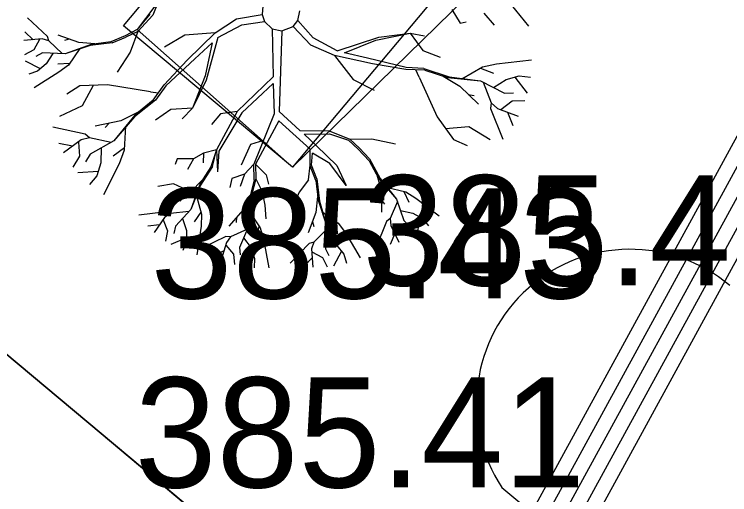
# Model space of a CAD drawing. Extents: x -438233 to -437334, y -1133133 to -1132623.
# Drawn here: x -437531.753 to -437526.882, y -1132711.135 to -1132707.862 of the extents above; entities that cross this region are included whole.
import ezdxf

# ---------------------------------------------------------------- set-up
doc = ezdxf.new("R2010")
doc.units = 0
for name, color, linetype in [('Vrstva 1', 7, 'Continuous'), ('Vrstva 10', 7, 'Continuous'), ('Vrstva 15', 7, 'Continuous'), ('Vrstva 3', 7, 'Continuous'), ('Vrstva 50', 7, 'Continuous')]:
    doc.layers.add(name, color=color, linetype=linetype)

msp = doc.modelspace()

# ---------------------------------------------------------------- linework, layer by layer
at = {"layer": 'Vrstva 1'}
for p, q in [((-437540.8638, -1132702.5891), (-437530.3238, -1132711.4192)), ((-437530.7362, -1132707.6811), (-437530.8094, -1132707.8669)), ((-437530.0597, -1132707.8071), (-437530.0649, -1132707.8624)), ((-437528.3688, -1132707.7976), (-437528.2523, -1132707.9439)), ((-437529.8217, -1132707.9037), (-437529.8084, -1132707.8389)), ((-437528.7738, -1132707.8291), (-437528.716, -1132707.9219)), ((-437528.5568, -1132707.8554), (-437528.4843, -1132707.9362)), ((-437531.5269, -1132708.0132), (-437531.6634, -1132707.8851)), ((-437530.829, -1132707.8617), (-437530.9165, -1132707.966)), ((-437530.8094, -1132707.8669), (-437530.9119, -1132707.9793)), ((-437530.3852, -1132707.9887), (-437530.2389, -1132707.8928)), ((-437530.2389, -1132707.8928), (-437530.0649, -1132707.8624)), ((-437530.0649, -1132707.8624), (-437530.0481, -1132707.9121)), ((-437529.8539, -1132707.945), (-437529.8217, -1132707.9037)), ((-437529.7184, -1132708.0227), (-437529.8217, -1132707.9037)), ((-437530.368, -1132708.0209), (-437530.2042, -1132707.9327)), ((-437530.2042, -1132707.9327), (-437530.0481, -1132707.9121)), ((-437530.0481, -1132707.9121), (-437529.9977, -1132707.96)), ((-437529.9309, -1132707.9754), (-437529.8539, -1132707.945)), ((-437529.7328, -1132708.0734), (-437529.8539, -1132707.945)), ((-437528.716, -1132707.9219), (-437528.6754, -1132707.9142)), ((-437531.6231, -1132708.0356), (-437531.6819, -1132707.981)), ((-437530.9165, -1132707.966), (-437530.9977, -1132708.0076)), ((-437530.9119, -1132707.9793), (-437530.9938, -1132708.0171)), ((-437530.9119, -1132707.9793), (-437530.9634, -1132708.1189)), ((-437530.3852, -1132707.9887), (-437530.5924, -1132708.0048)), ((-437530.5749, -1132708.1739), (-437530.3852, -1132707.9887)), ((-437529.9977, -1132707.96), (-437529.9904, -1132708.2883)), ((-437529.9977, -1132707.96), (-437529.9309, -1132707.9754)), ((-437529.9309, -1132707.9754), (-437529.9491, -1132708.5235)), ((-437529.2914, -1132708.0381), (-437529.0576, -1132707.9901)), ((-437529.2704, -1132708.0167), (-437529.0576, -1132707.9901)), ((-437529.0576, -1132707.9901), (-437528.9701, -1132708.1081)), ((-437529.0576, -1132707.9901), (-437528.9593, -1132708.008)), ((-437531.5626, -1132708.03), (-437531.6868, -1132708.0416)), ((-437531.5822, -1132708.0332), (-437531.6196, -1132708.1046)), ((-437531.5164, -1132708.0433), (-437531.5626, -1132708.03)), ((-437531.5164, -1132708.0433), (-437531.5269, -1132708.0132)), ((-437531.4257, -1132708.1301), (-437531.5164, -1132708.0433)), ((-437531.3137, -1132708.0535), (-437531.4537, -1132708.0048)), ((-437531.3781, -1132708.0314), (-437531.411, -1132708.0412)), ((-437531.0964, -1132708.0493), (-437531.2294, -1132708.0668)), ((-437530.9977, -1132708.0076), (-437531.0964, -1132708.0493)), ((-437531.0862, -1132708.0563), (-437530.9938, -1132708.0171)), ((-437530.5924, -1132708.0048), (-437530.7303, -1132708.0853)), ((-437530.368, -1132708.0209), (-437530.4457, -1132708.3097)), ((-437529.5546, -1132708.1109), (-437529.7184, -1132708.0227)), ((-437529.5546, -1132708.1109), (-437529.2704, -1132708.0167)), ((-437529.5042, -1132708.1235), (-437529.2914, -1132708.0381)), ((-437531.2294, -1132708.0668), (-437531.4072, -1132708.1308)), ((-437531.2364, -1132708.0755), (-437531.4072, -1132708.1308)), ((-437531.3071, -1132708.0948), (-437531.3844, -1132708.2078)), ((-437531.2045, -1132708.0636), (-437531.3137, -1132708.0535)), ((-437531.0862, -1132708.0563), (-437531.2364, -1132708.0755)), ((-437530.5231, -1132708.1655), (-437530.4062, -1132708.0566)), ((-437530.4062, -1132708.0566), (-437530.452, -1132708.281)), ((-437529.5718, -1132708.1431), (-437529.7328, -1132708.0734)), ((-437531.6196, -1132708.1046), (-437531.6826, -1132708.1378)), ((-437531.5612, -1132708.1252), (-437531.6063, -1132708.1487)), ((-437531.4072, -1132708.1308), (-437531.5612, -1132708.1252)), ((-437531.4898, -1132708.128), (-437531.5353, -1132708.2001)), ((-437530.9634, -1132708.1189), (-437531.0519, -1132708.2572)), ((-437529.5718, -1132708.1431), (-437529.4447, -1132708.3072)), ((-437529.3135, -1132708.2001), (-437529.5718, -1132708.1431)), ((-437529.3485, -1132708.1613), (-437529.5042, -1132708.1235)), ((-437528.9701, -1132708.1081), (-437528.8532, -1132708.155)), ((-437531.5734, -1132708.233), (-437531.6767, -1132708.1805)), ((-437531.3764, -1132708.1963), (-437531.4555, -1132708.2026)), ((-437530.7313, -1132708.3429), (-437530.5749, -1132708.1739)), ((-437530.7215, -1132708.3503), (-437530.5231, -1132708.1655)), ((-437529.0853, -1132708.2253), (-437529.3485, -1132708.1613)), ((-437528.4693, -1132708.1991), (-437528.232, -1132708.1711)), ((-437531.5353, -1132708.2001), (-437531.5937, -1132708.2498)), ((-437531.3844, -1132708.2078), (-437531.4485, -1132708.2572)), ((-437529.086, -1132708.2376), (-437529.3135, -1132708.2001)), ((-437528.9572, -1132708.2432), (-437529.086, -1132708.2376)), ((-437528.9652, -1132708.2306), (-437529.0853, -1132708.2253)), ((-437528.995, -1132708.2897), (-437529.0198, -1132708.2404)), ((-437528.9652, -1132708.2306), (-437528.7923, -1132708.2869)), ((-437528.9572, -1132708.2432), (-437528.8039, -1132708.2932)), ((-437528.7055, -1132708.3023), (-437528.5638, -1132708.2201)), ((-437528.5785, -1132708.2285), (-437528.4892, -1132708.2621)), ((-437528.5638, -1132708.2201), (-437528.4693, -1132708.1991)), ((-437531.5937, -1132708.2498), (-437531.6543, -1132708.2701)), ((-437531.4485, -1132708.2572), (-437531.6168, -1132708.3629)), ((-437530.452, -1132708.281), (-437530.5402, -1132708.5025)), ((-437529.9904, -1132708.2883), (-437530.2361, -1132708.5232)), ((-437528.995, -1132708.2897), (-437528.8742, -1132708.561)), ((-437528.8329, -1132708.2838), (-437528.7195, -1132708.3506)), ((-437528.8039, -1132708.2932), (-437528.5788, -1132708.3149)), ((-437528.7923, -1132708.2869), (-437528.5788, -1132708.3149)), ((-437528.4042, -1132708.3055), (-437528.3153, -1132708.2813)), ((-437528.3457, -1132708.2897), (-437528.261, -1132708.3996)), ((-437528.3153, -1132708.2813), (-437528.239, -1132708.2908)), ((-437531.1181, -1132708.3422), (-437531.3074, -1132708.3503)), ((-437530.8251, -1132708.3905), (-437531.1181, -1132708.3422)), ((-437530.8069, -1132708.4472), (-437530.7313, -1132708.3429)), ((-437530.4457, -1132708.3097), (-437530.5402, -1132708.5025)), ((-437529.9897, -1132708.3338), (-437530.2032, -1132708.534)), ((-437529.9897, -1132708.3338), (-437529.9844, -1132708.5407)), ((-437529.4447, -1132708.3072), (-437529.3016, -1132708.3783)), ((-437528.5788, -1132708.3149), (-437528.4147, -1132708.4)), ((-437528.5592, -1132708.3251), (-437528.5053, -1132708.4661)), ((-437528.491, -1132708.3601), (-437528.4042, -1132708.3055)), ((-437531.3074, -1132708.3503), (-437531.3939, -1132708.4063)), ((-437531.2154, -1132708.3464), (-437531.2906, -1132708.4864)), ((-437530.8251, -1132708.3905), (-437530.7702, -1132708.3968)), ((-437530.7215, -1132708.3503), (-437530.7922, -1132708.4476)), ((-437528.7195, -1132708.3506), (-437528.5928, -1132708.4752)), ((-437528.6614, -1132708.4077), (-437528.6208, -1132708.4143)), ((-437528.4147, -1132708.4), (-437528.3541, -1132708.3979)), ((-437531.2906, -1132708.4864), (-437531.4457, -1132708.5589)), ((-437530.7922, -1132708.4476), (-437530.934, -1132708.5613)), ((-437530.8069, -1132708.4472), (-437530.9326, -1132708.548)), ((-437528.5053, -1132708.4661), (-437528.5099, -1132708.5043)), ((-437528.5053, -1132708.4661), (-437528.4619, -1132708.5039)), ((-437528.4395, -1132708.5109), (-437528.3618, -1132708.4525)), ((-437528.3618, -1132708.4525), (-437528.2764, -1132708.449)), ((-437530.9091, -1132708.5291), (-437531.0274, -1132708.5869)), ((-437530.6869, -1132708.5109), (-437530.7905, -1132708.583)), ((-437530.5402, -1132708.5025), (-437530.6869, -1132708.5109)), ((-437530.5402, -1132708.5025), (-437530.6095, -1132708.5746)), ((-437530.2361, -1132708.5232), (-437530.3768, -1132708.785)), ((-437530.2032, -1132708.534), (-437530.361, -1132708.7951)), ((-437530.2361, -1132708.5232), (-437530.3488, -1132708.5403)), ((-437529.9491, -1132708.5235), (-437529.8091, -1132708.6527)), ((-437528.5099, -1132708.5043), (-437528.4273, -1132708.7129)), ((-437528.4619, -1132708.5039), (-437528.3216, -1132708.5554)), ((-437528.3937, -1132708.5291), (-437528.358, -1132708.6184)), ((-437531.0274, -1132708.5869), (-437531.201, -1132708.6243)), ((-437530.9326, -1132708.548), (-437531.0743, -1132708.7241)), ((-437530.934, -1132708.5613), (-437531.0743, -1132708.7241)), ((-437530.3488, -1132708.5403), (-437530.4097, -1132708.6128)), ((-437529.9844, -1132708.5407), (-437530.1209, -1132708.883)), ((-437529.9508, -1132708.5869), (-437530.1108, -1132708.8826)), ((-437528.8742, -1132708.561), (-437528.7629, -1132708.715)), ((-437531.271, -1132708.6779), (-437531.4901, -1132708.6317)), ((-437531.1069, -1132708.6037), (-437531.1349, -1132708.6341)), ((-437530.9949, -1132708.6247), (-437531.004, -1132708.7885)), ((-437529.9512, -1132708.5883), (-437529.7391, -1132708.7815)), ((-437528.8172, -1132708.6401), (-437528.6583, -1132708.6257)), ((-437528.6583, -1132708.6257), (-437528.513, -1132708.7157)), ((-437531.2413, -1132708.7024), (-437531.271, -1132708.6779)), ((-437529.8091, -1132708.6527), (-437529.6092, -1132708.6555)), ((-437529.78, -1132708.6796), (-437529.6068, -1132708.6754)), ((-437529.78, -1132708.6796), (-437529.696, -1132708.757)), ((-437529.6092, -1132708.6555), (-437529.4675, -1132708.7115)), ((-437529.6068, -1132708.6754), (-437529.4783, -1132708.7202)), ((-437531.2969, -1132708.7181), (-437531.4173, -1132708.8067)), ((-437531.3151, -1132708.7328), (-437531.3092, -1132708.8294)), ((-437531.2413, -1132708.7024), (-437531.2969, -1132708.7181)), ((-437531.0939, -1132708.7346), (-437531.2413, -1132708.7024)), ((-437531.0743, -1132708.7241), (-437531.2364, -1132708.8144)), ((-437530.0565, -1132708.7209), (-437530.1451, -1132708.7496)), ((-437529.4783, -1132708.7202), (-437529.4108, -1132708.7815)), ((-437529.4675, -1132708.7115), (-437529.3191, -1132708.7097)), ((-437529.4675, -1132708.7115), (-437529.4034, -1132708.7745)), ((-437529.3191, -1132708.7097), (-437529.1581, -1132708.744)), ((-437528.7629, -1132708.715), (-437528.6688, -1132708.7563)), ((-437531.3554, -1132708.7608), (-437531.4499, -1132708.7419)), ((-437531.1615, -1132708.7724), (-437531.1629, -1132708.8749)), ((-437531.0026, -1132708.772), (-437531.0799, -1132708.8277)), ((-437530.1451, -1132708.7496), (-437530.2081, -1132708.8893)), ((-437529.7387, -1132708.8893), (-437529.7391, -1132708.7815)), ((-437529.696, -1132708.757), (-437529.5574, -1132708.8931)), ((-437529.3366, -1132708.8592), (-437529.4108, -1132708.7815)), ((-437529.4034, -1132708.7745), (-437529.3341, -1132708.8469)), ((-437531.3092, -1132708.8294), (-437531.3533, -1132708.9029)), ((-437531.2364, -1132708.8144), (-437531.2679, -1132708.8662)), ((-437531.004, -1132708.7885), (-437531.0383, -1132708.8795)), ((-437530.4636, -1132708.807), (-437530.5329, -1132708.8459)), ((-437530.4636, -1132708.807), (-437530.466, -1132708.8739)), ((-437530.3768, -1132708.785), (-437530.4636, -1132708.807)), ((-437530.3768, -1132708.785), (-437530.4142, -1132708.9015)), ((-437530.4023, -1132708.898), (-437530.3768, -1132708.785)), ((-437530.3768, -1132708.785), (-437530.3687, -1132708.9362)), ((-437530.361, -1132708.7951), (-437530.3687, -1132708.9362)), ((-437529.7289, -1132708.8907), (-437529.7219, -1132708.8074)), ((-437529.604, -1132708.8777), (-437529.7219, -1132708.8074)), ((-437531.1629, -1132708.8749), (-437531.1916, -1132708.9624)), ((-437530.6428, -1132708.8462), (-437530.6571, -1132708.8851)), ((-437530.5329, -1132708.8459), (-437530.6428, -1132708.8462)), ((-437530.5329, -1132708.8459), (-437530.5742, -1132708.9183)), ((-437529.493, -1132709.0289), (-437529.604, -1132708.8777)), ((-437529.3366, -1132708.8592), (-437529.2732, -1132708.9775)), ((-437529.3341, -1132708.8469), (-437529.2627, -1132708.9803)), ((-437531.0383, -1132708.8795), (-437531.1457, -1132709.0926)), ((-437530.4142, -1132708.9015), (-437530.4867, -1132709.0146)), ((-437530.4023, -1132708.898), (-437530.4839, -1132709.0251)), ((-437530.1209, -1132708.883), (-437530.185, -1132708.9512)), ((-437530.1188, -1132708.9901), (-437530.1209, -1132708.883)), ((-437530.1108, -1132708.8826), (-437530.0387, -1132708.9561)), ((-437530.1108, -1132708.8826), (-437530.1087, -1132708.9827)), ((-437529.7489, -1132708.9894), (-437529.7387, -1132708.8893)), ((-437529.6985, -1132708.9939), (-437529.7384, -1132708.8945)), ((-437529.6918, -1132708.9838), (-437529.7289, -1132708.8907)), ((-437529.5574, -1132708.8931), (-437529.493, -1132709.0289)), ((-437531.1818, -1132708.9327), (-437531.32, -1132708.9428)), ((-437531.1916, -1132708.9624), (-437531.2416, -1132709.0212)), ((-437530.185, -1132708.9512), (-437530.2714, -1132708.9806)), ((-437530.185, -1132708.9512), (-437530.214, -1132709.0342)), ((-437530.0387, -1132708.9561), (-437530.0219, -1132709.0188)), ((-437529.2851, -1132708.9551), (-437529.2557, -1132709.0611)), ((-437530.6694, -1132709.017), (-437530.7765, -1132709.0359)), ((-437530.5511, -1132709.0706), (-437530.6694, -1132709.017)), ((-437530.4867, -1132709.0146), (-437530.5514, -1132709.1917)), ((-437530.4839, -1132709.0251), (-437530.5514, -1132709.1917)), ((-437530.473, -1132708.9929), (-437530.5511, -1132709.0706)), ((-437530.2714, -1132708.9806), (-437530.2854, -1132709.0415)), ((-437530.1188, -1132708.9901), (-437530.1521, -1132709.1199)), ((-437530.1087, -1132708.9827), (-437530.1461, -1132709.1294)), ((-437530.1087, -1132708.9827), (-437530.0649, -1132709.0695)), ((-437529.7489, -1132708.9894), (-437529.814, -1132709.0727)), ((-437529.6985, -1132708.9939), (-437529.6845, -1132709.1276)), ((-437529.6918, -1132708.9838), (-437529.6757, -1132709.1346)), ((-437529.2732, -1132708.9775), (-437529.1504, -1132709.1206)), ((-437529.2627, -1132708.9803), (-437529.1504, -1132709.1206)), ((-437530.5511, -1132709.0706), (-437530.6781, -1132709.1462)), ((-437530.0649, -1132709.0695), (-437530.0474, -1132709.1626)), ((-437529.814, -1132709.0727), (-437529.8549, -1132709.17)), ((-437529.2557, -1132709.0611), (-437529.2515, -1132709.2092)), ((-437529.2197, -1132709.0401), (-437529.0867, -1132709.0723)), ((-437529.1003, -1132709.0688), (-437529.066, -1132709.1409)), ((-437529.0867, -1132709.0723), (-437529.0177, -1132709.1143)), ((-437530.6092, -1132709.1049), (-437530.6232, -1132709.1364)), ((-437530.515, -1132709.0919), (-437530.4786, -1132709.2232)), ((-437530.1458, -1132709.0958), (-437530.1955, -1132709.1938)), ((-437530.1521, -1132709.1199), (-437530.158, -1132709.3086)), ((-437529.6873, -1132709.1024), (-437529.6995, -1132709.2116)), ((-437529.1504, -1132709.1206), (-437529.101, -1132709.2669)), ((-437529.0177, -1132709.1143), (-437528.8595, -1132709.2347)), ((-437530.1461, -1132709.1294), (-437530.158, -1132709.3086)), ((-437530.0474, -1132709.1626), (-437530.0401, -1132709.2554)), ((-437529.6845, -1132709.1276), (-437529.6243, -1132709.3065)), ((-437529.6757, -1132709.1346), (-437529.6243, -1132709.3065)), ((-437529.2536, -1132709.1287), (-437529.233, -1132709.1563)), ((-437529.1444, -1132709.1381), (-437529.1938, -1132709.254)), ((-437530.7191, -1132709.2071), (-437530.9042, -1132709.2295)), ((-437530.689, -1132709.2186), (-437530.7289, -1132709.2456)), ((-437530.689, -1132709.2186), (-437530.7191, -1132709.2071)), ((-437530.564, -1132709.205), (-437530.689, -1132709.2186)), ((-437530.5514, -1132709.1917), (-437530.6554, -1132709.3058)), ((-437530.4821, -1132709.2102), (-437530.5283, -1132709.2746)), ((-437530.1955, -1132709.1938), (-437530.2924, -1132709.3054)), ((-437530.1545, -1132709.2025), (-437530.0786, -1132709.3159)), ((-437529.6995, -1132709.2116), (-437529.751, -1132709.3502)), ((-437529.6582, -1132709.2057), (-437529.5469, -1132709.2855)), ((-437529.1241, -1132709.199), (-437529.0401, -1132709.2158)), ((-437529.0401, -1132709.2158), (-437528.9733, -1132709.2526)), ((-437530.7289, -1132709.2456), (-437530.7999, -1132709.3481)), ((-437530.7394, -1132709.2624), (-437530.7086, -1132709.3373)), ((-437530.6071, -1132709.2526), (-437530.5812, -1132709.3341)), ((-437530.4786, -1132709.2232), (-437530.4814, -1132709.3044)), ((-437530.2396, -1132709.2449), (-437530.2427, -1132709.2792)), ((-437529.1938, -1132709.254), (-437529.2183, -1132709.2743)), ((-437529.1938, -1132709.254), (-437529.1896, -1132709.3016)), ((-437529.101, -1132709.2669), (-437529.0636, -1132709.3005)), ((-437528.9957, -1132709.2403), (-437529.0083, -1132709.3555)), ((-437528.9733, -1132709.2526), (-437528.9323, -1132709.3026)), ((-437530.7635, -1132709.2953), (-437530.8433, -1132709.3051)), ((-437530.6554, -1132709.3058), (-437530.6662, -1132709.3551)), ((-437530.4814, -1132709.3044), (-437530.5094, -1132709.5014)), ((-437530.158, -1132709.3086), (-437530.2203, -1132709.45)), ((-437530.0863, -1132709.3044), (-437530.1094, -1132709.3803)), ((-437530.0786, -1132709.3159), (-437530.0558, -1132709.3933)), ((-437529.723, -1132709.275), (-437529.7139, -1132709.3082)), ((-437529.6243, -1132709.3065), (-437529.633, -1132709.4601)), ((-437529.5585, -1132709.2774), (-437529.5536, -1132709.3565)), ((-437529.5469, -1132709.2855), (-437529.4986, -1132709.3502)), ((-437529.2183, -1132709.2743), (-437529.289, -1132709.4472)), ((-437529.1896, -1132709.3016), (-437529.135, -1132709.4136)), ((-437530.7086, -1132709.3373), (-437530.724, -1132709.4069)), ((-437530.5812, -1132709.3341), (-437530.5805, -1132709.4108)), ((-437530.1654, -1132709.3254), (-437530.2798, -1132709.3779)), ((-437529.625, -1132709.3247), (-437529.7139, -1132709.4136)), ((-437529.4986, -1132709.3502), (-437529.3968, -1132709.521)), ((-437529.1626, -1132709.3562), (-437529.1931, -1132709.4311)), ((-437529.1798, -1132709.3191), (-437529.0993, -1132709.3289)), ((-437529.0993, -1132709.3289), (-437529.0461, -1132709.3758)), ((-437530.5805, -1132709.3845), (-437530.6872, -1132709.43)), ((-437530.5805, -1132709.4108), (-437530.6046, -1132709.4703)), ((-437530.3117, -1132709.3765), (-437530.4811, -1132709.4563)), ((-437530.2798, -1132709.3779), (-437530.3117, -1132709.3765)), ((-437530.2798, -1132709.3779), (-437530.3089, -1132709.416)), ((-437530.1913, -1132709.3845), (-437530.1409, -1132709.4531)), ((-437530.0558, -1132709.3933), (-437530.0201, -1132709.5893)), ((-437529.7139, -1132709.4136), (-437529.7447, -1132709.4237)), ((-437529.7139, -1132709.4136), (-437529.7282, -1132709.4594)), ((-437529.6288, -1132709.3887), (-437529.5574, -1132709.436)), ((-437530.3089, -1132709.416), (-437530.3442, -1132709.5354)), ((-437530.3134, -1132709.4349), (-437530.2609, -1132709.4969)), ((-437530.2203, -1132709.45), (-437530.2151, -1132709.5004)), ((-437530.1409, -1132709.4531), (-437530.1164, -1132709.5256)), ((-437529.7447, -1132709.4237), (-437529.8749, -1132709.5571)), ((-437529.7282, -1132709.4594), (-437529.7195, -1132709.5837)), ((-437529.633, -1132709.4601), (-437529.6106, -1132709.5056)), ((-437529.5574, -1132709.436), (-437529.5091, -1132709.4951)), ((-437530.326, -1132709.4741), (-437530.3988, -1132709.5088)), ((-437530.2609, -1132709.4969), (-437530.2536, -1132709.5672)), ((-437530.1248, -1132709.5011), (-437530.2112, -1132709.5774)), ((-437529.7258, -1132709.479), (-437529.6547, -1132709.5182)), ((-437529.5256, -1132709.4752), (-437529.5802, -1132709.577)), ((-437529.5091, -1132709.4951), (-437529.4902, -1132709.5567)), ((-437530.1164, -1132709.5256), (-437530.1199, -1132709.59)), ((-437529.7237, -1132709.5203), (-437529.7797, -1132709.5781)), ((-437529.6547, -1132709.5182), (-437529.6229, -1132709.5823)), ((-437528.3248, -1132709.7973), (-437528.3248, -1132709.7973)), ((-437528.4328, -1132711.0853), (-437528.4328, -1132711.0853))]:
    msp.add_line(p, q, dxfattribs=at)
msp.add_lwpolyline([(-437530.0468, -1132706.791), (-437528.8966, -1132707.7539), (-437529.8594, -1132708.9041), (-437531.0096, -1132707.9412), (-437530.0468, -1132706.791)], dxfattribs=at)
at = {"layer": 'Vrstva 10'}
msp.add_lwpolyline([(-437528.4328, -1132711.0853), (-437512.0808, -1132724.7073)], dxfattribs=at)
msp.add_arc((-437527.5572, -1132710.5102), 1.0476, 49.8614, 213.2956, dxfattribs=at)
at = {"layer": 'Vrstva 15'}
for p, q in [((-437523.6704, -1132703.7324), (-437528.6374, -1132712.832)), ((-437523.8176, -1132703.7934), (-437528.7251, -1132712.7841)), ((-437523.9649, -1132703.8545), (-437528.8129, -1132712.7362)), ((-437524.1121, -1132703.9155), (-437528.9007, -1132712.6883)), ((-437524.2594, -1132703.9765), (-437528.9885, -1132712.6404))]:
    msp.add_line(p, q, dxfattribs=at)
at = {"layer": 'Vrstva 50'}
for points in [[(-437520.7113, -1132700.009), (-437528.9071, -1132707.7091), (-437530.0453, -1132706.8113), (-437530.9165, -1132707.966), (-437529.8594, -1132708.9041), (-437520.7216, -1132699.9696)], [(-437517.4853, -1132722.2019), (-437527.2576, -1132713.988), (-437524.2346, -1132713.6228), (-437523.3735, -1132712.4508), (-437524.5237, -1132711.488), (-437525.4834, -1132712.6411), (-437524.2346, -1132713.6228), (-437527.2576, -1132713.988), (-437530.1474, -1132717.4374), (-437533.1772, -1132714.8674), (-437530.3238, -1132711.4192), (-437540.8638, -1132702.5891)]]:
    msp.add_lwpolyline(points, dxfattribs=at)
msp.add_lwpolyline([(-437540.8638, -1132702.5891), (-437530.3238, -1132711.4192), (-437533.2136, -1132714.8687), (-437543.7536, -1132706.0386)], close=True, dxfattribs=at)

# ---------------------------------------------------------------- texts
at = {"layer": 'Vrstva 3'}
for s, p in [('385.43 ', (-437529.3818, -1132709.7093)), ('385.43 ', (-437530.8248, -1132709.7973)), ('385.41 ', (-437530.9328, -1132711.0853))]:
    msp.add_text(s, height=0.75, dxfattribs=at).set_placement(p)

doc.saveas('drawing.dxf')
